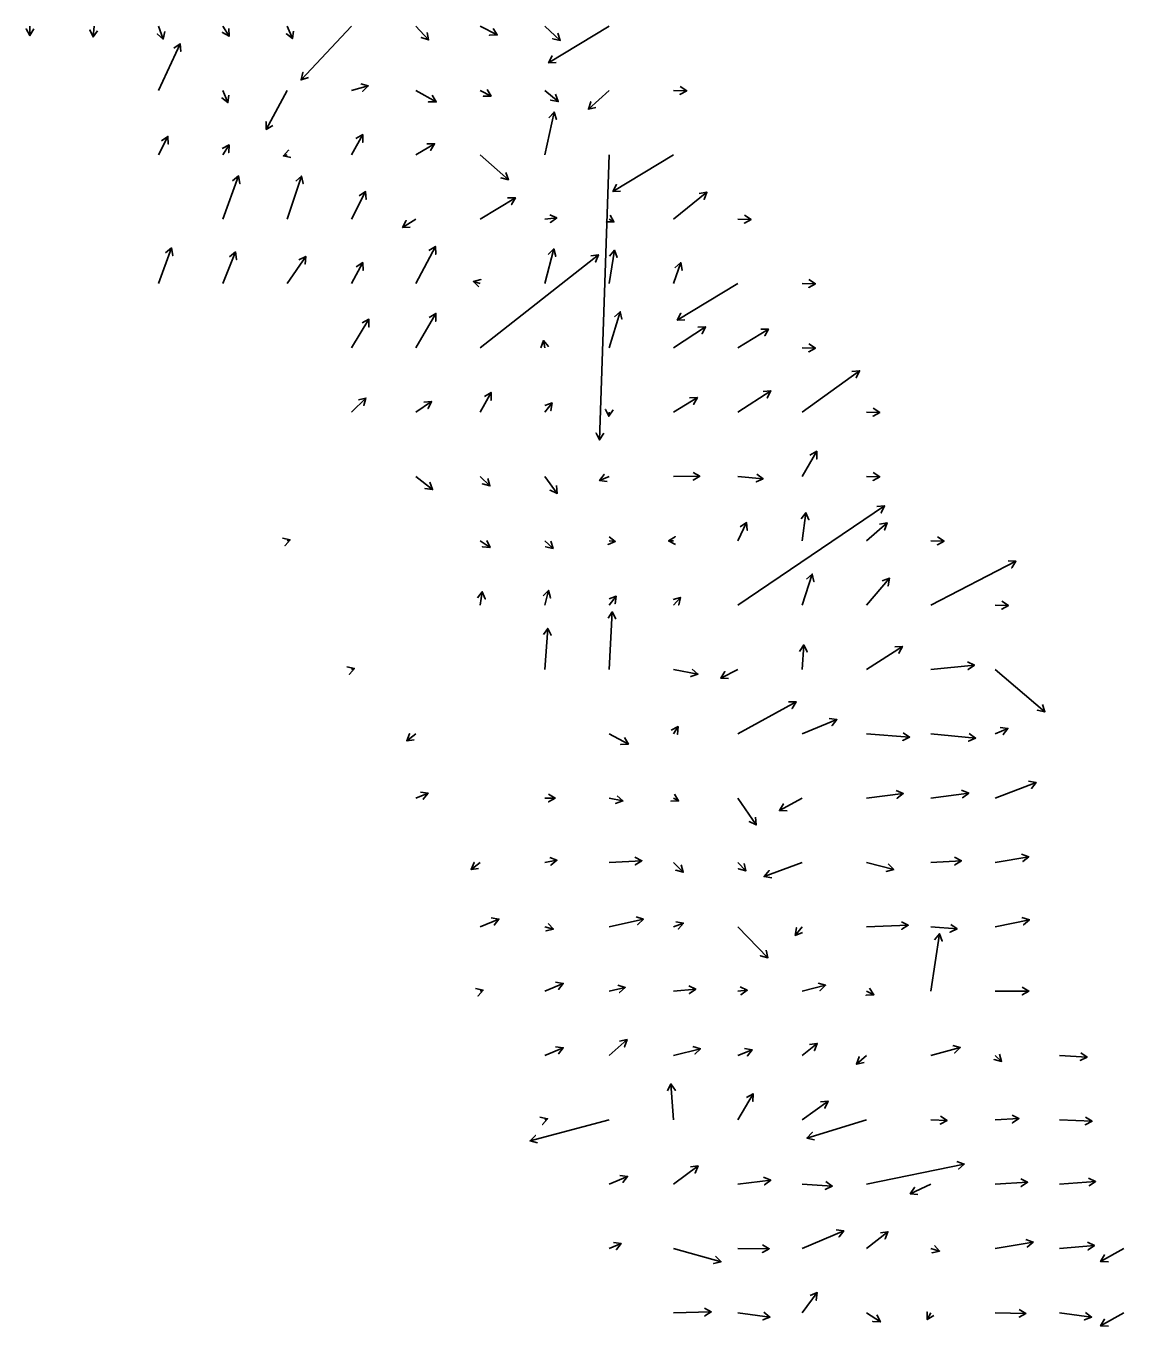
# Model space of a CAD drawing. Extents: x 954385 to 988206, y 1868364 to 1924553.
# Drawn here: x 960054 to 960907, y 1908809 to 1909819 of the extents above; entities that cross this region are included whole.
import ezdxf

# ---------------------------------------------------------------- set-up
doc = ezdxf.new("R2010")
doc.units = 0
doc.layers.add('Slopes', color=7, linetype='Continuous')

msp = doc.modelspace()

# ---------------------------------------------------------------- linework, layer by layer
at = {"layer": 'Slopes'}
for points in [[(960057.1, 1909818.9), (960057.2, 1909811.5), (960054.2, 1909816.7), (960057.2, 1909811.5), (960060.2, 1909816.8)], [(960107.1, 1909818.9), (960106.3, 1909810.5), (960103.8, 1909815.9), (960106.3, 1909810.5), (960109.8, 1909815.3)], [(960157.1, 1909818.9), (960160.8, 1909808.7), (960156.2, 1909812.6), (960160.8, 1909808.7), (960161.9, 1909814.6)], [(960207.1, 1909818.9), (960211.9, 1909810.9), (960206.7, 1909813.9), (960211.9, 1909810.9), (960211.8, 1909816.9)], [(960257.1, 1909818.9), (960261.1, 1909809.1), (960256.4, 1909812.8), (960261.1, 1909809.1), (960262, 1909815)], [(960307.1, 1909818.9), (960267.9, 1909777), (960269.3, 1909782.9), (960267.9, 1909777), (960273.7, 1909778.8)], [(960357.1, 1909818.9), (960366.9, 1909808.1), (960361.2, 1909810), (960366.9, 1909808.1), (960365.7, 1909814)], [(960407.1, 1909818.9), (960420.2, 1909812), (960414.2, 1909811.8), (960420.2, 1909812), (960417, 1909817.1)], [(960457.1, 1909818.9), (960469.2, 1909807.7), (960463.3, 1909809), (960469.2, 1909807.7), (960467.4, 1909813.4)], [(960507.1, 1909818.9), (960460.1, 1909790.4), (960462.9, 1909795.7), (960460.1, 1909790.4), (960466.1, 1909790.5)], [(960157.1, 1909768.9), (960173.9, 1909805.1), (960174.4, 1909799.2), (960173.9, 1909805.1), (960169, 1909801.7)], [(960207.1, 1909768.9), (960211, 1909759.4), (960206.3, 1909763.1), (960211, 1909759.4), (960211.8, 1909765.3)], [(960257.1, 1909768.9), (960240.8, 1909738.5), (960240.7, 1909744.5), (960240.8, 1909738.5), (960245.9, 1909741.7)], [(960307.1, 1909768.9), (960320, 1909772.4), (960315.8, 1909768.2), (960320, 1909772.4), (960314.2, 1909774)], [(960357.1, 1909768.9), (960372.8, 1909759.9), (960366.8, 1909759.9), (960372.8, 1909759.9), (960369.8, 1909765.1)], [(960407.1, 1909768.9), (960415.4, 1909764.4), (960409.4, 1909764.3), (960415.4, 1909764.4), (960412.3, 1909769.5)], [(960457.1, 1909768.9), (960467.6, 1909760.2), (960461.7, 1909761.3), (960467.6, 1909760.2), (960465.5, 1909765.9)], [(960507.1, 1909768.9), (960491.1, 1909754.2), (960492.9, 1909760), (960491.1, 1909754.2), (960496.9, 1909755.5)], [(960557.1, 1909768.9), (960567.4, 1909768.6), (960562.2, 1909765.8), (960567.4, 1909768.6), (960562.3, 1909771.8)], [(960457.1, 1909718.9), (960464.4, 1909752), (960466.2, 1909746.3), (960464.4, 1909752), (960460.4, 1909747.6)], [(960157.1, 1909718.9), (960164.4, 1909733.1), (960164.7, 1909727.1), (960164.4, 1909733.1), (960159.3, 1909729.8)], [(960207.1, 1909718.9), (960211.9, 1909726.5), (960211.7, 1909720.5), (960211.9, 1909726.5), (960206.6, 1909723.7)], [(960307.1, 1909718.9), (960315.7, 1909734.5), (960315.8, 1909728.5), (960315.7, 1909734.5), (960310.5, 1909731.4)], [(960357.1, 1909718.9), (960371.5, 1909727.4), (960368.5, 1909722.2), (960371.5, 1909727.4), (960365.5, 1909727.3)], [(960257.1, 1909718.9), (960254.1, 1909718), (960258.2, 1909722.4), (960254.1, 1909718), (960260, 1909716.7)], [(960407.1, 1909718.9), (960428.9, 1909699.5), (960423.1, 1909700.8), (960428.9, 1909699.5), (960427, 1909705.2)], [(960507.1, 1909718.9), (960499.8, 1909497.3), (960497, 1909502.6), (960499.8, 1909497.3), (960503, 1909502.4)], [(960557.1, 1909718.9), (960510.1, 1909690.4), (960512.9, 1909695.7), (960510.1, 1909690.4), (960516.1, 1909690.5)], [(960207.1, 1909668.9), (960219.3, 1909702.4), (960220.4, 1909696.5), (960219.3, 1909702.4), (960214.7, 1909698.5)], [(960257.1, 1909668.9), (960268.1, 1909702.3), (960269.4, 1909696.5), (960268.1, 1909702.3), (960263.7, 1909698.4)], [(960307.1, 1909668.9), (960317.9, 1909690.2), (960318.3, 1909684.2), (960317.9, 1909690.2), (960312.9, 1909686.9)], [(960407.1, 1909668.9), (960434.3, 1909685.4), (960431.4, 1909680.2), (960434.3, 1909685.4), (960428.3, 1909685.3)], [(960557.1, 1909668.9), (960583.1, 1909689.7), (960580.9, 1909684.1), (960583.1, 1909689.7), (960577.2, 1909688.8)], [(960357.1, 1909668.9), (960346.7, 1909662.4), (960349.5, 1909667.7), (960346.7, 1909662.4), (960352.7, 1909662.6)], [(960457.1, 1909668.9), (960466.5, 1909669.8), (960461.6, 1909666.3), (960466.5, 1909669.8), (960461, 1909672.3)], [(960507.1, 1909668.9), (960510.9, 1909666.7), (960504.9, 1909666.7), (960510.9, 1909666.7), (960508, 1909671.9)], [(960607.1, 1909668.9), (960617.4, 1909668.6), (960612.2, 1909665.8), (960617.4, 1909668.6), (960612.3, 1909671.8)], [(960157.1, 1909618.9), (960167.1, 1909646.4), (960168.2, 1909640.5), (960167.1, 1909646.4), (960162.5, 1909642.6)], [(960357.1, 1909618.9), (960372.2, 1909647.6), (960372.5, 1909641.6), (960372.2, 1909647.6), (960367.2, 1909644.4)], [(960457.1, 1909618.9), (960464.2, 1909645.7), (960465.7, 1909639.9), (960464.2, 1909645.7), (960459.9, 1909641.4)], [(960507.1, 1909618.9), (960511.3, 1909644.7), (960513.4, 1909639.1), (960511.3, 1909644.7), (960507.5, 1909640)], [(960207.1, 1909618.9), (960216.9, 1909643.4), (960217.7, 1909637.4), (960216.9, 1909643.4), (960212.2, 1909639.6)], [(960257.1, 1909618.9), (960271.5, 1909639.9), (960271, 1909633.9), (960271.5, 1909639.9), (960266.1, 1909637.3)], [(960307.1, 1909618.9), (960315.8, 1909635), (960316, 1909629), (960315.8, 1909635), (960310.7, 1909631.8)], [(960407.1, 1909568.9), (960498.8, 1909641.1), (960496.6, 1909635.5), (960498.8, 1909641.1), (960492.9, 1909640.2)], [(960557.1, 1909618.9), (960562.8, 1909635), (960563.9, 1909629.1), (960562.8, 1909635), (960558.2, 1909631.1)], [(960407.1, 1909618.9), (960401.7, 1909620.4), (960407.5, 1909621.9), (960401.7, 1909620.4), (960405.9, 1909616.2)], [(960607.1, 1909618.9), (960560.1, 1909590.4), (960562.9, 1909595.7), (960560.1, 1909590.4), (960566.1, 1909590.5)], [(960657.1, 1909618.9), (960667.4, 1909618.6), (960662.2, 1909615.8), (960667.4, 1909618.6), (960662.3, 1909621.8)], [(960357.1, 1909568.9), (960372.6, 1909595.5), (960372.5, 1909589.5), (960372.6, 1909595.5), (960367.4, 1909592.5)], [(960507.1, 1909568.9), (960515.8, 1909596.9), (960517.1, 1909591.1), (960515.8, 1909596.9), (960511.4, 1909592.8)], [(960307.1, 1909568.9), (960320.6, 1909591), (960320.5, 1909585), (960320.6, 1909591), (960315.3, 1909588.2)], [(960557.1, 1909568.9), (960582.1, 1909585.1), (960579.4, 1909579.7), (960582.1, 1909585.1), (960576.1, 1909584.8)], [(960607.1, 1909568.9), (960630.9, 1909583.4), (960628, 1909578.2), (960630.9, 1909583.4), (960624.9, 1909583.3)], [(960457.1, 1909568.9), (960456.1, 1909574.5), (960460, 1909569.9), (960456.1, 1909574.5), (960454.1, 1909568.8)], [(960657.1, 1909568.9), (960667.4, 1909568.6), (960662.2, 1909565.8), (960667.4, 1909568.6), (960662.3, 1909571.8)], [(960657.1, 1909518.9), (960701.7, 1909551), (960699.2, 1909545.5), (960701.7, 1909551), (960695.7, 1909550.4)], [(960407.1, 1909518.9), (960415.4, 1909534.1), (960415.5, 1909528.1), (960415.4, 1909534.1), (960410.3, 1909531)], [(960607.1, 1909518.9), (960632.8, 1909535.3), (960630, 1909529.9), (960632.8, 1909535.3), (960626.8, 1909535)], [(960307.1, 1909518.9), (960318.2, 1909529.8), (960316.6, 1909524), (960318.2, 1909529.8), (960312.4, 1909528.3)], [(960357.1, 1909518.9), (960369.2, 1909527), (960366.5, 1909521.6), (960369.2, 1909527), (960363.2, 1909526.6)], [(960457.1, 1909518.9), (960462.9, 1909526), (960461.9, 1909520.1), (960462.9, 1909526), (960457.3, 1909523.9)], [(960557.1, 1909518.9), (960575.7, 1909530.1), (960572.8, 1909524.9), (960575.7, 1909530.1), (960569.7, 1909530)], [(960507.1, 1909518.9), (960506.9, 1909515.6), (960504.3, 1909521), (960506.9, 1909515.6), (960510.3, 1909520.5)], [(960707.1, 1909518.9), (960717.4, 1909518.6), (960712.2, 1909515.8), (960717.4, 1909518.6), (960712.3, 1909521.8)], [(960657.1, 1909468.9), (960668.4, 1909488.4), (960668.4, 1909482.4), (960668.4, 1909488.4), (960663.2, 1909485.4)], [(960557.1, 1909468.9), (960577.6, 1909469), (960572.5, 1909466), (960577.6, 1909469), (960572.4, 1909472)], [(960357.1, 1909468.9), (960370, 1909458.7), (960364, 1909459.6), (960370, 1909458.7), (960367.8, 1909464.3)], [(960407.1, 1909468.9), (960414.5, 1909461.5), (960408.7, 1909463.1), (960414.5, 1909461.5), (960413, 1909467.3)], [(960457.1, 1909468.9), (960466.8, 1909455.7), (960461.3, 1909458.1), (960466.8, 1909455.7), (960466.2, 1909461.7)], [(960507.1, 1909468.9), (960499.8, 1909465.6), (960503.2, 1909470.4), (960499.8, 1909465.6), (960505.7, 1909465)], [(960607.1, 1909468.9), (960626.8, 1909467.1), (960621.4, 1909464.6), (960626.8, 1909467.1), (960621.9, 1909470.6)], [(960707.1, 1909468.9), (960717.4, 1909468.6), (960712.2, 1909465.8), (960717.4, 1909468.6), (960712.3, 1909471.8)], [(960607.1, 1909368.9), (960721.1, 1909445.9), (960718.5, 1909440.5), (960721.1, 1909445.9), (960715.1, 1909445.5)], [(960607.1, 1909418.9), (960614, 1909433), (960614.4, 1909427), (960614, 1909433), (960609, 1909429.7)], [(960657.1, 1909418.9), (960660.1, 1909440.7), (960662.4, 1909435.2), (960660.1, 1909440.7), (960656.4, 1909436)], [(960707.1, 1909418.9), (960723.1, 1909432.9), (960721.2, 1909427.2), (960723.1, 1909432.9), (960717.2, 1909431.7)], [(960507.1, 1909418.9), (960511.9, 1909418.2), (960506.3, 1909416), (960511.9, 1909418.2), (960507.2, 1909422)], [(960557.1, 1909418.9), (960553.4, 1909418.8), (960558.5, 1909422), (960553.4, 1909418.8), (960558.7, 1909416)], [(960757.1, 1909418.9), (960767.4, 1909418.6), (960762.2, 1909415.8), (960767.4, 1909418.6), (960762.3, 1909421.8)], [(960257.1, 1909418.9), (960259.3, 1909419.7), (960255.4, 1909415.1), (960259.3, 1909419.7), (960253.4, 1909420.8)], [(960407.1, 1909418.9), (960414.7, 1909413.7), (960408.7, 1909414.2), (960414.7, 1909413.7), (960412.1, 1909419.1)], [(960457.1, 1909418.9), (960463.6, 1909412.9), (960457.8, 1909414.2), (960463.6, 1909412.9), (960461.9, 1909418.6)], [(960757.1, 1909368.9), (960823.2, 1909402.9), (960819.9, 1909397.8), (960823.2, 1909402.9), (960817.2, 1909403.2)], [(960657.1, 1909368.9), (960665, 1909393), (960666.2, 1909387.1), (960665, 1909393), (960660.5, 1909389)], [(960707.1, 1909368.9), (960725, 1909389.7), (960723.9, 1909383.8), (960725, 1909389.7), (960719.3, 1909387.7)], [(960407.1, 1909368.9), (960408.6, 1909379.3), (960410.9, 1909373.7), (960408.6, 1909379.3), (960404.9, 1909374.6)], [(960457.1, 1909368.9), (960460.1, 1909380.3), (960461.7, 1909374.5), (960460.1, 1909380.3), (960455.9, 1909376)], [(960507.1, 1909368.9), (960512.7, 1909375.8), (960511.8, 1909369.9), (960512.7, 1909375.8), (960507.1, 1909373.7)], [(960557.1, 1909368.9), (960562.5, 1909374.9), (960561.3, 1909369), (960562.5, 1909374.9), (960556.8, 1909373.1)], [(960807.1, 1909368.9), (960817.4, 1909368.6), (960812.2, 1909365.8), (960817.4, 1909368.6), (960812.3, 1909371.8)], [(960507.1, 1909318.9), (960509.6, 1909363.6), (960512.3, 1909358.3), (960509.6, 1909363.6), (960506.3, 1909358.6)], [(960457.1, 1909318.9), (960459.5, 1909350.8), (960462.1, 1909345.4), (960459.5, 1909350.8), (960456.1, 1909345.9)], [(960657.1, 1909318.9), (960658.4, 1909337.9), (960661, 1909332.5), (960658.4, 1909337.9), (960655.1, 1909332.9)], [(960707.1, 1909318.9), (960735, 1909336.7), (960732.3, 1909331.4), (960735, 1909336.7), (960729, 1909336.5)], [(960307.1, 1909318.9), (960309.3, 1909319.7), (960305.4, 1909315.1), (960309.3, 1909319.7), (960303.4, 1909320.8)], [(960757.1, 1909318.9), (960790.9, 1909322.2), (960786, 1909318.7), (960790.9, 1909322.2), (960785.5, 1909324.7)], [(960557.1, 1909318.9), (960576.2, 1909315.2), (960570.6, 1909313.3), (960576.2, 1909315.2), (960571.7, 1909319.1)], [(960607.1, 1909318.9), (960593.9, 1909312.1), (960597.1, 1909317.2), (960593.9, 1909312.1), (960599.9, 1909311.8)], [(960807.1, 1909318.9), (960845.7, 1909286), (960839.8, 1909287.1), (960845.7, 1909286), (960843.7, 1909291.7)], [(960607.1, 1909268.9), (960652.5, 1909293.6), (960649.3, 1909288.5), (960652.5, 1909293.6), (960646.5, 1909293.8)], [(960657.1, 1909268.9), (960684.1, 1909279.9), (960680.4, 1909275.2), (960684.1, 1909279.9), (960678.1, 1909280.7)], [(960557.1, 1909268.9), (960560.7, 1909274.4), (960560.4, 1909268.4), (960560.7, 1909274.4), (960555.4, 1909271.7)], [(960807.1, 1909268.9), (960817, 1909273), (960813.3, 1909268.3), (960817, 1909273), (960811, 1909273.8)], [(960357.1, 1909268.9), (960349.9, 1909263.4), (960352.2, 1909268.9), (960349.9, 1909263.4), (960355.8, 1909264.1)], [(960507.1, 1909268.9), (960522.2, 1909260.8), (960516.2, 1909260.6), (960522.2, 1909260.8), (960519, 1909265.9)], [(960707.1, 1909268.9), (960740.6, 1909266.3), (960735.2, 1909263.7), (960740.6, 1909266.3), (960735.7, 1909269.7)], [(960757.1, 1909268.9), (960791.8, 1909265.5), (960786.4, 1909263), (960791.8, 1909265.5), (960786.9, 1909269)], [(960807.1, 1909218.9), (960838.9, 1909231.1), (960835.2, 1909226.4), (960838.9, 1909231.1), (960833, 1909232)], [(960357.1, 1909218.9), (960366.5, 1909222.8), (960362.8, 1909218), (960366.5, 1909222.8), (960360.5, 1909223.6)], [(960457.1, 1909218.9), (960465.3, 1909218.9), (960460.1, 1909215.9), (960465.3, 1909218.9), (960460.1, 1909221.9)], [(960507.1, 1909218.9), (960517.9, 1909216.7), (960512.2, 1909214.8), (960517.9, 1909216.7), (960513.4, 1909220.7)], [(960557.1, 1909218.9), (960561.1, 1909216.7), (960555.1, 1909216.6), (960561.1, 1909216.7), (960558, 1909221.9)], [(960707.1, 1909218.9), (960735.7, 1909222.4), (960730.9, 1909218.8), (960735.7, 1909222.4), (960730.2, 1909224.8)], [(960757.1, 1909218.9), (960786.5, 1909222.8), (960781.7, 1909219.1), (960786.5, 1909222.8), (960780.9, 1909225.1)], [(960607.1, 1909218.9), (960621.4, 1909198), (960616, 1909200.6), (960621.4, 1909198), (960620.9, 1909204)], [(960657.1, 1909218.9), (960639.5, 1909209.2), (960642.6, 1909214.4), (960639.5, 1909209.2), (960645.5, 1909209.1)], [(960407.1, 1909168.9), (960399.9, 1909163.4), (960402.2, 1909168.9), (960399.9, 1909163.4), (960405.8, 1909164.1)], [(960457.1, 1909168.9), (960466.6, 1909170.6), (960462, 1909166.7), (960466.6, 1909170.6), (960461, 1909172.6)], [(960507.1, 1909168.9), (960532.6, 1909170.2), (960527.5, 1909166.9), (960532.6, 1909170.2), (960527.2, 1909172.9)], [(960557.1, 1909168.9), (960564.7, 1909161.2), (960558.9, 1909162.8), (960564.7, 1909161.2), (960563.2, 1909167)], [(960607.1, 1909168.9), (960613.3, 1909162.3), (960607.6, 1909164), (960613.3, 1909162.3), (960612, 1909168.1)], [(960657.1, 1909168.9), (960627.6, 1909157.9), (960631.5, 1909162.5), (960627.6, 1909157.9), (960633.6, 1909156.9)], [(960707.1, 1909168.9), (960728.3, 1909163.5), (960722.5, 1909161.9), (960728.3, 1909163.5), (960724, 1909167.7)], [(960757.1, 1909168.9), (960780.8, 1909170.2), (960775.7, 1909166.9), (960780.8, 1909170.2), (960775.4, 1909172.9)], [(960807.1, 1909168.9), (960833.2, 1909173.3), (960828.6, 1909169.5), (960833.2, 1909173.3), (960827.6, 1909175.4)], [(960407.1, 1909118.9), (960421.5, 1909124.9), (960417.9, 1909120.2), (960421.5, 1909124.9), (960415.6, 1909125.7)], [(960457.1, 1909118.9), (960463.9, 1909117.1), (960458.1, 1909115.6), (960463.9, 1909117.1), (960459.7, 1909121.4)], [(960507.1, 1909118.9), (960533.8, 1909124.7), (960529.4, 1909120.6), (960533.8, 1909124.7), (960528.1, 1909126.5)], [(960557.1, 1909118.9), (960564.9, 1909121.8), (960561, 1909117.2), (960564.9, 1909121.8), (960558.9, 1909122.8)], [(960607.1, 1909118.9), (960630.5, 1909094.8), (960624.7, 1909096.4), (960630.5, 1909094.8), (960629.1, 1909100.6)], [(960657.1, 1909118.9), (960651.8, 1909112.1), (960652.6, 1909118.1), (960651.8, 1909112.1), (960657.4, 1909114.4)], [(960707.1, 1909118.9), (960739.5, 1909120), (960734.5, 1909116.9), (960739.5, 1909120), (960734.3, 1909122.8)], [(960757.1, 1909118.9), (960777.5, 1909117.2), (960772, 1909114.6), (960777.5, 1909117.2), (960772.5, 1909120.6)], [(960807.1, 1909118.9), (960833.6, 1909124.3), (960829.1, 1909120.3), (960833.6, 1909124.3), (960827.9, 1909126.2)], [(960757.1, 1909068.9), (960763.7, 1909113.4), (960765.9, 1909107.8), (960763.7, 1909113.4), (960759.9, 1909108.7)], [(960407.1, 1909068.9), (960409.3, 1909069.7), (960405.4, 1909065.1), (960409.3, 1909069.7), (960403.4, 1909070.8)], [(960457.1, 1909068.9), (960471.5, 1909074.9), (960467.9, 1909070.2), (960471.5, 1909074.9), (960465.6, 1909075.7)], [(960507.1, 1909068.9), (960519.7, 1909071.8), (960515.3, 1909067.7), (960519.7, 1909071.8), (960514, 1909073.6)], [(960557.1, 1909068.9), (960574.4, 1909070.5), (960569.5, 1909067), (960574.4, 1909070.5), (960569, 1909073)], [(960607.1, 1909068.9), (960614.4, 1909069.5), (960609.5, 1909066.1), (960614.4, 1909069.5), (960609, 1909072.1)], [(960657.1, 1909068.9), (960675.3, 1909073.4), (960670.9, 1909069.2), (960675.3, 1909073.4), (960669.5, 1909075.1)], [(960707.1, 1909068.9), (960712.8, 1909066), (960706.8, 1909065.7), (960712.8, 1909066), (960709.5, 1909071.1)], [(960807.1, 1909068.9), (960833.3, 1909068.9), (960828.1, 1909065.9), (960833.3, 1909068.9), (960828.1, 1909071.9)], [(960507.1, 1909018.9), (960521.1, 1909031.2), (960519.2, 1909025.5), (960521.1, 1909031.2), (960515.3, 1909030)], [(960657.1, 1909018.9), (960668.8, 1909028.2), (960666.6, 1909022.6), (960668.8, 1909028.2), (960662.9, 1909027.3)], [(960457.1, 1909018.9), (960471.5, 1909024.9), (960467.9, 1909020.2), (960471.5, 1909024.9), (960465.6, 1909025.7)], [(960557.1, 1909018.9), (960578.1, 1909024.1), (960573.8, 1909019.9), (960578.1, 1909024.1), (960572.3, 1909025.8)], [(960607.1, 1909018.9), (960618.4, 1909023.2), (960614.6, 1909018.5), (960618.4, 1909023.2), (960612.4, 1909024.2)], [(960707.1, 1909018.9), (960699.3, 1909012.2), (960701.3, 1909017.9), (960699.3, 1909012.2), (960705.2, 1909013.3)], [(960757.1, 1909018.9), (960779.9, 1909025), (960775.7, 1909020.8), (960779.9, 1909025), (960774.2, 1909026.6)], [(960807.1, 1909018.9), (960812, 1909014.2), (960806.2, 1909015.7), (960812, 1909014.2), (960810.4, 1909020)], [(960857.1, 1909018.9), (960878.5, 1909017.6), (960873.1, 1909015), (960878.5, 1909017.6), (960873.5, 1909020.9)], [(960557.1, 1908968.9), (960555.2, 1908996.7), (960558.6, 1908991.7), (960555.2, 1908996.7), (960552.6, 1908991.3)], [(960607.1, 1908968.9), (960619, 1908989.1), (960618.9, 1908983.1), (960619, 1908989.1), (960613.8, 1908986.1)], [(960657.1, 1908968.9), (960677.3, 1908983.4), (960674.8, 1908977.9), (960677.3, 1908983.4), (960671.3, 1908982.8)], [(960507.1, 1908968.9), (960445.7, 1908952.5), (960449.9, 1908956.7), (960445.7, 1908952.5), (960451.5, 1908951)], [(960457.1, 1908968.9), (960459.3, 1908969.7), (960455.4, 1908965.1), (960459.3, 1908969.7), (960453.4, 1908970.8)], [(960707.1, 1908968.9), (960660.8, 1908954.6), (960664.9, 1908959), (960660.8, 1908954.6), (960666.7, 1908953.3)], [(960757.1, 1908968.9), (960769.7, 1908968.3), (960764.4, 1908965.6), (960769.7, 1908968.3), (960764.7, 1908971.6)], [(960807.1, 1908968.9), (960825.5, 1908969.8), (960820.5, 1908966.5), (960825.5, 1908969.8), (960820.2, 1908972.5)], [(960857.1, 1908968.9), (960882.4, 1908967.8), (960877, 1908965), (960882.4, 1908967.8), (960877.3, 1908971)], [(960557.1, 1908918.9), (960576.3, 1908933), (960573.9, 1908927.5), (960576.3, 1908933), (960570.3, 1908932.4)], [(960707.1, 1908918.9), (960783.1, 1908934.5), (960778.6, 1908930.5), (960783.1, 1908934.5), (960777.4, 1908936.4)], [(960507.1, 1908918.9), (960521.5, 1908924.9), (960517.9, 1908920.2), (960521.5, 1908924.9), (960515.6, 1908925.7)], [(960607.1, 1908918.9), (960632.7, 1908921.9), (960627.9, 1908918.3), (960632.7, 1908921.9), (960627.2, 1908924.2)], [(960657.1, 1908918.9), (960680.5, 1908917.4), (960675.1, 1908914.8), (960680.5, 1908917.4), (960675.5, 1908920.8)], [(960757.1, 1908918.9), (960741.1, 1908911.4), (960744.5, 1908916.3), (960741.1, 1908911.4), (960747, 1908910.9)], [(960807.1, 1908918.9), (960832.2, 1908920.3), (960827.2, 1908917), (960832.2, 1908920.3), (960826.9, 1908923)], [(960857.1, 1908918.9), (960885, 1908921), (960880.1, 1908917.6), (960885, 1908921), (960879.6, 1908923.6)], [(960657.1, 1908868.9), (960689.4, 1908882.6), (960685.8, 1908877.8), (960689.4, 1908882.6), (960683.5, 1908883.4)], [(960707.1, 1908868.9), (960723.8, 1908881.8), (960721.5, 1908876.3), (960723.8, 1908881.8), (960717.9, 1908881)], [(960807.1, 1908868.9), (960836.7, 1908873.8), (960832, 1908870), (960836.7, 1908873.8), (960831, 1908875.9)], [(960507.1, 1908868.9), (960516.5, 1908872.8), (960512.8, 1908868), (960516.5, 1908872.8), (960510.5, 1908873.6)], [(960557.1, 1908868.9), (960594.1, 1908858.6), (960588.3, 1908857.1), (960594.1, 1908858.6), (960589.9, 1908862.9)], [(960607.1, 1908868.9), (960631.6, 1908868.7), (960626.3, 1908865.8), (960631.6, 1908868.7), (960626.4, 1908871.8)], [(960757.1, 1908868.9), (960763.9, 1908866.8), (960758.1, 1908865.5), (960763.9, 1908866.8), (960759.9, 1908871.2)], [(960857.1, 1908868.9), (960884.2, 1908871.1), (960879.3, 1908867.7), (960884.2, 1908871.1), (960878.8, 1908873.7)], [(960907.1, 1908868.9), (960889, 1908858.7), (960892, 1908863.8), (960889, 1908858.7), (960895, 1908858.6)], [(960657.1, 1908818.9), (960668.8, 1908834.6), (960668.1, 1908828.6), (960668.8, 1908834.6), (960663.3, 1908832.2)], [(960557.1, 1908818.9), (960586.5, 1908819.6), (960581.4, 1908816.5), (960586.5, 1908819.6), (960581.2, 1908822.5)], [(960607.1, 1908818.9), (960632.1, 1908815.6), (960626.6, 1908813.3), (960632.1, 1908815.6), (960627.4, 1908819.3)], [(960707.1, 1908818.9), (960717.9, 1908811.8), (960712, 1908812.2), (960717.9, 1908811.8), (960715.2, 1908817.2)], [(960757.1, 1908818.9), (960754.3, 1908813.6), (960754.1, 1908819.6), (960754.3, 1908813.6), (960759.4, 1908816.7)], [(960807.1, 1908818.9), (960830.9, 1908818.4), (960825.7, 1908815.5), (960830.9, 1908818.4), (960825.8, 1908821.5)], [(960857.1, 1908818.9), (960882, 1908815.6), (960876.4, 1908813.3), (960882, 1908815.6), (960877.3, 1908819.2)], [(960907.1, 1908818.9), (960889, 1908808.7), (960892, 1908813.8), (960889, 1908808.7), (960895, 1908808.6)]]:
    msp.add_lwpolyline(points, dxfattribs=at)

doc.saveas('drawing.dxf')
